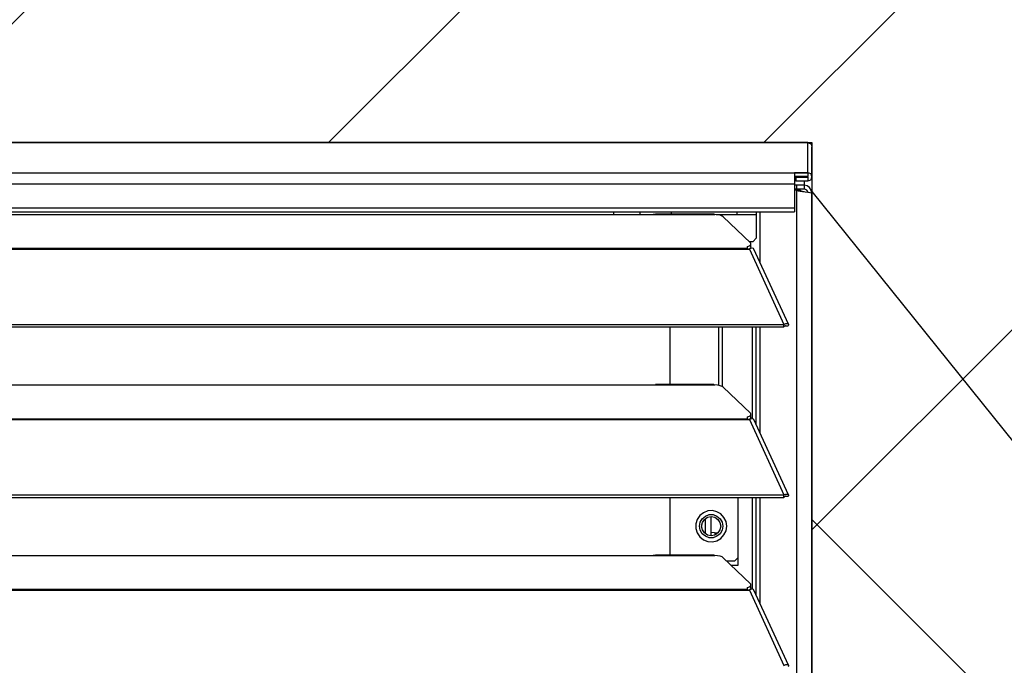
# Model space of a CAD drawing. Header units: millimetres. Extents: x 0 to 39025, y -31299 to 8400.
# Tile 371 of 373: x 16368 to 16622, y 7133 to 7300. Entities that reach past the tile are written whole.
import ezdxf

# ---------------------------------------------------------------- set-up
doc = ezdxf.new("R2010")
doc.units = ezdxf.units.MM
doc.layers.add('ODMIKI funkcionalni', color=253, linetype='Continuous')
doc.layers.add('ODMIKI varnostni', color=252, linetype='Continuous')

# ---------------------------------------------------------------- blocks, each defined once
blk = doc.blocks.new('*U55')
at = {"lineweight": 25}
for points in [[(1148.95, 1255.59), (1148.95, 1255.59), (1.05, 1255.59), (1.05, 1255.59)], [(1.05, 1255.59), (1.05, 1255.59), (1148.95, 1255.59), (1148.95, 1255.59)], [(1148.95, 1255.59), (1148.95, 1255.59), (1148.95, 1255.57), (1148.95, 1255.57)], [(1148.95, 1255.59), (1148.95, 1255.59), (1148.95, 1255.59), (1148.95, 1255.59)], [(1148.95, 1247.81), (1148.95, 1247.81), (1148.95, 1255.57), (1148.95, 1255.57)], [(1150, 1246.75), (1150, 1246.75), (1150, 1254.51), (1150, 1254.51)], [(1.05, 1247.81), (1.05, 1247.81), (1148.95, 1247.81), (1148.95, 1247.81)], [(1148.95, 1247.81), (1148.95, 1247.81), (1145.5, 1247.81), (1145.5, 1247.81)], [(1148.95, 1246.8), (1148.95, 1246.8), (1145.5, 1246.8), (1145.5, 1246.8)], [(1145.85, 1246.7), (1145.85, 1246.7), (1145.5, 1246.71), (1145.5, 1246.71)], [(1145.85, 1246.7), (1145.85, 1246.7), (1148.95, 1246.7), (1148.95, 1246.7)], [(1145.85, 1246.7), (1145.85, 1246.7), (1145.85, 1245.7), (1145.85, 1245.7)], [(1148.95, 1247.81), (1148.95, 1247.81), (1148.95, 1247.81), (1148.95, 1247.81)], [(1148.95, 1247.81), (1148.95, 1247.81), (1148.95, 1246.8), (1148.95, 1246.8)], [(1148.95, 1246.7), (1148.95, 1246.7), (1148.95, 1246.8), (1148.95, 1246.8)], [(1148.95, 1246.7), (1148.95, 1246.7), (1148.95, 1245.7), (1148.95, 1245.7)], [(1150, 1246.75), (1150, 1246.75), (1150, 1242.58), (1150, 1242.58)], [(1145.5, 1244.89), (1145.5, 1244.89), (4.5, 1244.89), (4.5, 1244.89)], [(1145.85, 1245.7), (1145.85, 1245.7), (1145.5, 1245.71), (1145.5, 1245.71)], [(1145.5, 1244.89), (1145.5, 1244.89), (1145.5, 1238.75), (1145.5, 1238.75)], [(1146.1, 1244.57), (1146.1, 1244.57), (1145.5, 1244.62), (1145.5, 1244.62)], [(1145.85, 1245.7), (1145.85, 1245.7), (1148.95, 1245.7), (1148.95, 1245.7)], [(1148, 1244.58), (1148, 1244.58), (1146.1, 1244.57), (1146.1, 1244.57)], [(1146.1, 1243.57), (1146.1, 1243.57), (1146.1, 1244.57), (1146.1, 1244.57)], [(1148, 1245.7), (1148, 1245.7), (1148, 1244.58), (1148, 1244.58)], [(1148, 1244.58), (1148, 1244.58), (1148, 1243.57), (1148, 1243.57)], [(1146.1, 1243.57), (1146.1, 1243.57), (1145.5, 1243.61), (1145.5, 1243.61)], [(1147.05, 1243.27), (1147.05, 1243.27), (1145.5, 1243.38), (1145.5, 1243.38)], [(1146.1, 1243.27), (1146.1, 1243.27), (1145.5, 1243.31), (1145.5, 1243.31)], [(1148, 1243.57), (1148, 1243.57), (1146.1, 1243.57), (1146.1, 1243.57)], [(1146.1, 17.6), (1146.1, 17.6), (1146.1, 1243.27), (1146.1, 1243.27)], [(1146.1, 1243.27), (1146.1, 1243.27), (1147.05, 1243.27), (1147.05, 1243.27)], [(1148, 1242.97), (1148, 1242.97), (1147.99, 1242.97), (1147.99, 1242.97)], [(1150, 17.6), (1150, 17.6), (1150, 1242.58), (1150, 1242.58)], [(4.5, 1238.75), (4.5, 1238.75), (1145.5, 1238.75), (1145.5, 1238.75)], [(4.5, 1237.7), (4.5, 1237.7), (1145.5, 1237.7), (1145.5, 1237.7)], [(840, 1237.06), (840, 1237.06), (1108, 1237.06), (1108, 1237.06)], [(1098.95, 1237.06), (1098.95, 1237.06), (1098.95, 1237.7), (1098.95, 1237.7)], [(1105.75, 1237.06), (1105.75, 1237.06), (1108.01, 1237.06), (1108.01, 1237.06)], [(1108, 1237.06), (1108, 1237.06), (1125, 1237.06), (1125, 1237.06)], [(1124.76, 1237.14), (1124.76, 1237.14), (1109.66, 1237.14), (1109.66, 1237.14)], [(1125.36, 1237.06), (1125.36, 1237.06), (1130.75, 1237.06), (1130.75, 1237.06)], [(1130.75, 1237.06), (1130.75, 1237.06), (1135.75, 1237.06), (1135.75, 1237.06)], [(1135.75, 1231.02), (1135.75, 1231.02), (1135.75, 1237.06), (1135.75, 1237.06)], [(1136.71, 1224.51), (1136.71, 1224.51), (1136.71, 1237.7), (1136.71, 1237.7)], [(1127.16, 1236.43), (1127.16, 1236.43), (1134.16, 1229.75), (1134.16, 1229.75)], [(1134.75, 1230.02), (1134.75, 1230.02), (1133.88, 1230.02), (1133.88, 1230.02)], [(1134.3, 1228.7), (1134.3, 1228.7), (1134.3, 1229.46), (1134.3, 1229.46)], [(1134.75, 1230.02), (1134.75, 1230.02), (1135.75, 1231.02), (1135.75, 1231.02)], [(16.21, 1228.34), (16.21, 1228.34), (1133.33, 1228.34), (1133.33, 1228.34)], [(16.21, 1228.12), (16.21, 1228.12), (1133.33, 1228.12), (1133.33, 1228.12)], [(1133.33, 1228.77), (1133.33, 1228.77), (1133.33, 1228.34), (1133.33, 1228.34)], [(1133.33, 1228.12), (1133.33, 1228.12), (1133.89, 1228.12), (1133.89, 1228.12)], [(1133.81, 1228.12), (1133.81, 1228.12), (1133.77, 1228.16), (1133.77, 1228.16)], [(1133.89, 1228.13), (1133.89, 1228.13), (1133.89, 1228.12), (1133.89, 1228.12)], [(1133.89, 1228.12), (1133.89, 1228.12), (1133.89, 1228.13), (1133.89, 1228.13)], [(1133.89, 1228.12), (1133.89, 1228.12), (1142.81, 1208.7), (1142.81, 1208.7)], [(1134.39, 1228.3), (1134.39, 1228.3), (1134.22, 1228.47), (1134.22, 1228.47)], [(1143.96, 1208.72), (1143.96, 1208.72), (1135.06, 1228.11), (1135.06, 1228.11)], [(7.21, 1208.7), (7.21, 1208.7), (1142.79, 1208.7), (1142.79, 1208.7)], [(1142.81, 1208.7), (1142.81, 1208.7), (1142.79, 1208.7), (1142.79, 1208.7)], [(1142.79, 1208.04), (1142.79, 1208.04), (1142.79, 1208.7), (1142.79, 1208.7)], [(1142.81, 1208.05), (1142.81, 1208.05), (1142.81, 1208.7), (1142.81, 1208.7)], [(7.21, 1208.04), (7.21, 1208.04), (1142.79, 1208.04), (1142.79, 1208.04)], [(1113.49, 1193.16), (1113.49, 1193.16), (1113.49, 1208.04), (1113.49, 1208.04)], [(1126.04, 1192.93), (1126.04, 1192.93), (1126.04, 1208.04), (1126.04, 1208.04)], [(1126.99, 1192.57), (1126.99, 1192.57), (1126.99, 1208.04), (1126.99, 1208.04)], [(1134.67, 1184.35), (1134.67, 1184.35), (1134.67, 1208.04), (1134.67, 1208.04)], [(1135.61, 1182.92), (1135.61, 1182.92), (1135.61, 1208.04), (1135.61, 1208.04)], [(1136.71, 1180.53), (1136.71, 1180.53), (1136.71, 1208.04), (1136.71, 1208.04)], [(1142.81, 1208.05), (1142.81, 1208.05), (1142.79, 1208.04), (1142.79, 1208.04)], [(1143.19, 1208.35), (1143.19, 1208.35), (1143.13, 1208.33), (1143.13, 1208.33)], [(1143.13, 1208.33), (1143.13, 1208.33), (1143.89, 1208.32), (1143.89, 1208.32)], [(840, 1193.08), (840, 1193.08), (1108, 1193.08), (1108, 1193.08)], [(1108, 1193.08), (1108, 1193.08), (1125, 1193.08), (1125, 1193.08)], [(1124.76, 1193.16), (1124.76, 1193.16), (1109.66, 1193.16), (1109.66, 1193.16)], [(1127.16, 1192.47), (1127.16, 1192.47), (1134.16, 1185.78), (1134.16, 1185.78)], [(16.21, 1184.37), (16.21, 1184.37), (1133.33, 1184.37), (1133.33, 1184.37)], [(16.21, 1184.15), (16.21, 1184.15), (1133.33, 1184.15), (1133.33, 1184.15)], [(1133.33, 1184.81), (1133.33, 1184.81), (1133.33, 1184.37), (1133.33, 1184.37)], [(1133.33, 1184.15), (1133.33, 1184.15), (1133.89, 1184.15), (1133.89, 1184.15)], [(1133.81, 1184.15), (1133.81, 1184.15), (1133.77, 1184.19), (1133.77, 1184.19)], [(1133.89, 1184.15), (1133.89, 1184.15), (1142.81, 1164.72), (1142.81, 1164.72)], [(1133.89, 1184.15), (1133.89, 1184.15), (1133.89, 1184.15), (1133.89, 1184.15)], [(1133.89, 1184.15), (1133.89, 1184.15), (1133.89, 1184.15), (1133.89, 1184.15)], [(1134.39, 1184.32), (1134.39, 1184.32), (1134.22, 1184.49), (1134.22, 1184.49)], [(1134.3, 1184.72), (1134.3, 1184.72), (1134.3, 1185.49), (1134.3, 1185.49)], [(1143.96, 1164.74), (1143.96, 1164.74), (1135.06, 1184.13), (1135.06, 1184.13)], [(7.21, 1164.72), (7.21, 1164.72), (1142.79, 1164.72), (1142.79, 1164.72)], [(7.21, 1164.07), (7.21, 1164.07), (1142.79, 1164.07), (1142.79, 1164.07)], [(1113.49, 1149.19), (1113.49, 1149.19), (1113.49, 1164.07), (1113.49, 1164.07)], [(1131.04, 1146.6), (1131.04, 1146.6), (1131.04, 1164.07), (1131.04, 1164.07)], [(1134.67, 1140.38), (1134.67, 1140.38), (1134.67, 1164.07), (1134.67, 1164.07)], [(1135.61, 1138.94), (1135.61, 1138.94), (1135.61, 1164.07), (1135.61, 1164.07)], [(1136.71, 1136.55), (1136.71, 1136.55), (1136.71, 1164.07), (1136.71, 1164.07)], [(1142.81, 1164.72), (1142.81, 1164.72), (1142.79, 1164.72), (1142.79, 1164.72)], [(1142.79, 1164.07), (1142.79, 1164.07), (1142.79, 1164.72), (1142.79, 1164.72)], [(1142.81, 1164.07), (1142.81, 1164.07), (1142.79, 1164.07), (1142.79, 1164.07)], [(1142.81, 1164.07), (1142.81, 1164.07), (1142.81, 1164.72), (1142.81, 1164.72)], [(1143.19, 1164.38), (1143.19, 1164.38), (1143.13, 1164.35), (1143.13, 1164.35)], [(1143.13, 1164.35), (1143.13, 1164.35), (1143.89, 1164.35), (1143.89, 1164.35)], [(1122.5, 1158.57), (1122.5, 1158.57), (1122.5, 1154.72), (1122.5, 1154.72)], [(1124, 1154.18), (1124, 1154.18), (1124, 1159.11), (1124, 1159.11)], [(1124, 1155.09), (1124, 1155.09), (1125.79, 1154.91), (1125.79, 1154.91)], [(1125, 1155.03), (1125, 1155.03), (1125, 1154.37), (1125, 1154.37)], [(840, 1149.11), (840, 1149.11), (1108, 1149.11), (1108, 1149.11)], [(1108, 1149.11), (1108, 1149.11), (1125, 1149.11), (1125, 1149.11)], [(1124.76, 1149.19), (1124.76, 1149.19), (1109.66, 1149.19), (1109.66, 1149.19)], [(1127.16, 1148.49), (1127.16, 1148.49), (1134.16, 1141.8), (1134.16, 1141.8)], [(1130.04, 1147.6), (1130.04, 1147.6), (1131.04, 1148.6), (1131.04, 1148.6)], [(1130.04, 1147.6), (1130.04, 1147.6), (1128.09, 1147.6), (1128.09, 1147.6)], [(1129.14, 1146.6), (1129.14, 1146.6), (1131.04, 1146.6), (1131.04, 1146.6)], [(16.21, 1140.4), (16.21, 1140.4), (1133.33, 1140.4), (1133.33, 1140.4)], [(16.21, 1140.18), (16.21, 1140.18), (1133.33, 1140.18), (1133.33, 1140.18)], [(1133.33, 1140.83), (1133.33, 1140.83), (1133.33, 1140.4), (1133.33, 1140.4)], [(1133.33, 1140.18), (1133.33, 1140.18), (1133.89, 1140.18), (1133.89, 1140.18)], [(1133.81, 1140.18), (1133.81, 1140.18), (1133.77, 1140.22), (1133.77, 1140.22)], [(1133.89, 1140.18), (1133.89, 1140.18), (1142.81, 1120.75), (1142.81, 1120.75)], [(1133.89, 1140.18), (1133.89, 1140.18), (1133.89, 1140.18), (1133.89, 1140.18)], [(1133.89, 1140.18), (1133.89, 1140.18), (1133.89, 1140.18), (1133.89, 1140.18)], [(1134.39, 1140.35), (1134.39, 1140.35), (1134.22, 1140.53), (1134.22, 1140.53)], [(1134.3, 1140.75), (1134.3, 1140.75), (1134.3, 1141.51), (1134.3, 1141.51)], [(1143.96, 1120.77), (1143.96, 1120.77), (1135.06, 1140.16), (1135.06, 1140.16)]]:
    blk.add_open_spline(points, degree=3, dxfattribs=at)
for points, knots in [([(1148.95, 1255.57), (1148.95, 1255.57), (1149.35, 1255.48), (1149.35, 1255.48), (1149.35, 1255.48), (1149.7, 1255.26), (1149.7, 1255.26), (1149.7, 1255.26), (1149.92, 1254.91), (1149.92, 1254.91), (1149.92, 1254.91), (1150, 1254.51), (1150, 1254.51)], [0, 0, 0, 0, 1, 1, 1, 2, 2, 2, 3, 3, 3, 4, 4, 4, 4]), ([(1145.5, 1247.81), (1145.5, 1247.81), (1145.5, 1247.74), (1145.5, 1247.74), (1145.5, 1247.74), (1145.5, 1247.57), (1145.5, 1247.57), (1145.5, 1247.57), (1145.5, 1247.3), (1145.5, 1247.3), (1145.5, 1247.3), (1145.5, 1246.94), (1145.5, 1246.94), (1145.5, 1246.94), (1145.5, 1246.5), (1145.5, 1246.5), (1145.5, 1246.5), (1145.5, 1245.99), (1145.5, 1245.99), (1145.5, 1245.99), (1145.5, 1245.45), (1145.5, 1245.45), (1145.5, 1245.45), (1145.5, 1244.89), (1145.5, 1244.89)], [0, 0, 0, 0, 1, 1, 1, 2, 2, 2, 3, 3, 3, 4, 4, 4, 5, 5, 5, 6, 6, 6, 7, 7, 7, 8, 8, 8, 8]), ([(1148.95, 1245.7), (1148.95, 1245.7), (1149.35, 1245.78), (1149.35, 1245.78), (1149.35, 1245.78), (1149.7, 1246.01), (1149.7, 1246.01), (1149.7, 1246.01), (1149.92, 1246.35), (1149.92, 1246.35), (1149.92, 1246.35), (1150, 1246.75), (1150, 1246.75), (1150, 1246.75), (1149.92, 1247.16), (1149.92, 1247.16), (1149.92, 1247.16), (1149.7, 1247.5), (1149.7, 1247.5), (1149.7, 1247.5), (1149.35, 1247.73), (1149.35, 1247.73), (1149.35, 1247.73), (1148.95, 1247.81), (1148.95, 1247.81)], [0, 0, 0, 0, 1, 1, 1, 2, 2, 2, 3, 3, 3, 4, 4, 4, 5, 5, 5, 6, 6, 6, 7, 7, 7, 8, 8, 8, 8]), ([(1148.95, 1246.7), (1148.95, 1246.7), (1148.97, 1246.71), (1148.97, 1246.71), (1148.97, 1246.71), (1148.98, 1246.72), (1148.98, 1246.72), (1148.98, 1246.72), (1149, 1246.74), (1149, 1246.74), (1149, 1246.74), (1149, 1246.75), (1149, 1246.75), (1149, 1246.75), (1149, 1246.77), (1149, 1246.77), (1149, 1246.77), (1148.98, 1246.79), (1148.98, 1246.79), (1148.98, 1246.79), (1148.97, 1246.8), (1148.97, 1246.8), (1148.97, 1246.8), (1148.95, 1246.8), (1148.95, 1246.8)], [0, 0, 0, 0, 1, 1, 1, 2, 2, 2, 3, 3, 3, 4, 4, 4, 5, 5, 5, 6, 6, 6, 7, 7, 7, 8, 8, 8, 8]), ([(1150, 1242.58), (1150, 1242.58), (1149.85, 1243.35), (1149.85, 1243.35), (1149.85, 1243.35), (1149.41, 1243.99), (1149.41, 1243.99), (1149.41, 1243.99), (1148.77, 1244.43), (1148.77, 1244.43), (1148.77, 1244.43), (1148, 1244.58), (1148, 1244.58)], [0, 0, 0, 0, 1, 1, 1, 2, 2, 2, 3, 3, 3, 4, 4, 4, 4]), ([(1146.1, 1243.27), (1146.1, 1243.27), (1146.43, 1243.18), (1146.43, 1243.18), (1146.43, 1243.18), (1146.96, 1243.09), (1146.96, 1243.09), (1146.96, 1243.09), (1147.61, 1243.01), (1147.61, 1243.01), (1147.61, 1243.01), (1148.31, 1242.92), (1148.31, 1242.92), (1148.31, 1242.92), (1148.98, 1242.84), (1148.98, 1242.84), (1148.98, 1242.84), (1149.52, 1242.75), (1149.52, 1242.75), (1149.52, 1242.75), (1149.88, 1242.67), (1149.88, 1242.67), (1149.88, 1242.67), (1150, 1242.58), (1150, 1242.58)], [0, 0, 0, 0, 1, 1, 1, 2, 2, 2, 3, 3, 3, 4, 4, 4, 5, 5, 5, 6, 6, 6, 7, 7, 7, 8, 8, 8, 8]), ([(1147.05, 1243.27), (1147.05, 1243.27), (1147.21, 1243.18), (1147.21, 1243.18), (1147.21, 1243.18), (1147.48, 1243.09), (1147.48, 1243.09), (1147.48, 1243.09), (1147.81, 1243.01), (1147.81, 1243.01), (1147.81, 1243.01), (1148, 1242.97), (1148, 1242.97)], [0, 0, 0, 0, 1, 1, 1, 2, 2, 2, 3, 3, 3, 4, 4, 4, 4]), ([(1148.95, 1242.84), (1148.95, 1242.84), (1148.93, 1242.96), (1148.93, 1242.96), (1148.93, 1242.96), (1148.71, 1243.28), (1148.71, 1243.28), (1148.71, 1243.28), (1148.38, 1243.5), (1148.38, 1243.5), (1148.38, 1243.5), (1148, 1243.57), (1148, 1243.57)], [0, 0, 0, 0, 1, 1, 1, 2, 2, 2, 3, 3, 3, 4, 4, 4, 4]), ([(1105.75, 1237.06), (1105.75, 1237.06), (1105.75, 1237.45), (1105.75, 1237.45), (1105.75, 1237.45), (1105.75, 1237.7), (1105.75, 1237.7)], [0, 0, 0, 0, 1, 1, 1, 2, 2, 2, 2]), ([(1108, 1237.06), (1108, 1237.06), (1109.12, 1237.11), (1109.12, 1237.11), (1109.12, 1237.11), (1109.66, 1237.11), (1109.66, 1237.11)], [0, 0, 0, 0, 1, 1, 1, 2, 2, 2, 2]), ([(1113.75, 1237.7), (1113.75, 1237.7), (1113.75, 1237.45), (1113.75, 1237.45), (1113.75, 1237.45), (1113.75, 1237.14), (1113.75, 1237.14)], [0, 0, 0, 0, 1, 1, 1, 2, 2, 2, 2]), ([(1124.76, 1237.11), (1124.76, 1237.11), (1124.88, 1237.11), (1124.88, 1237.11), (1124.88, 1237.11), (1124.96, 1237.08), (1124.96, 1237.08), (1124.96, 1237.08), (1125, 1237.06), (1125, 1237.06)], [0, 0, 0, 0, 1, 1, 1, 2, 2, 2, 3, 3, 3, 3]), ([(1127.16, 1236.43), (1127.16, 1236.43), (1126.84, 1236.65), (1126.84, 1236.65), (1126.84, 1236.65), (1126.34, 1236.83), (1126.34, 1236.83), (1126.34, 1236.83), (1125.71, 1236.97), (1125.71, 1236.97), (1125.71, 1236.97), (1125, 1237.06), (1125, 1237.06)], [0, 0, 0, 0, 1, 1, 1, 2, 2, 2, 3, 3, 3, 4, 4, 4, 4]), ([(1130.75, 1237.06), (1130.75, 1237.06), (1130.75, 1237.45), (1130.75, 1237.45), (1130.75, 1237.45), (1130.75, 1237.7), (1130.75, 1237.7)], [0, 0, 0, 0, 1, 1, 1, 2, 2, 2, 2]), ([(1135.75, 1237.06), (1135.75, 1237.06), (1135.75, 1237.45), (1135.75, 1237.45), (1135.75, 1237.45), (1135.75, 1237.7), (1135.75, 1237.7)], [0, 0, 0, 0, 1, 1, 1, 2, 2, 2, 2]), ([(1145.5, 1238.75), (1145.5, 1238.75), (1145.5, 1238.35), (1145.5, 1238.35), (1145.5, 1238.35), (1145.5, 1238.01), (1145.5, 1238.01), (1145.5, 1238.01), (1145.5, 1237.77), (1145.5, 1237.77), (1145.5, 1237.77), (1145.5, 1237.7), (1145.5, 1237.7)], [0, 0, 0, 0, 1, 1, 1, 2, 2, 2, 3, 3, 3, 4, 4, 4, 4]), ([(1133.33, 1228.77), (1133.33, 1228.77), (1133.63, 1228.87), (1133.63, 1228.87), (1133.63, 1228.87), (1133.88, 1228.98), (1133.88, 1228.98), (1133.88, 1228.98), (1134.07, 1229.1), (1134.07, 1229.1), (1134.07, 1229.1), (1134.21, 1229.23), (1134.21, 1229.23), (1134.21, 1229.23), (1134.29, 1229.36), (1134.29, 1229.36), (1134.29, 1229.36), (1134.3, 1229.49), (1134.3, 1229.49), (1134.3, 1229.49), (1134.26, 1229.63), (1134.26, 1229.63), (1134.26, 1229.63), (1134.16, 1229.75), (1134.16, 1229.75)], [0, 0, 0, 0, 1, 1, 1, 2, 2, 2, 3, 3, 3, 4, 4, 4, 5, 5, 5, 6, 6, 6, 7, 7, 7, 8, 8, 8, 8]), ([(1133.33, 1228.34), (1133.33, 1228.34), (1133.33, 1228.33), (1133.33, 1228.33), (1133.33, 1228.33), (1133.33, 1228.3), (1133.33, 1228.3), (1133.33, 1228.3), (1133.33, 1228.28), (1133.33, 1228.28), (1133.33, 1228.28), (1133.33, 1228.25), (1133.33, 1228.25), (1133.33, 1228.25), (1133.33, 1228.22), (1133.33, 1228.22), (1133.33, 1228.22), (1133.33, 1228.19), (1133.33, 1228.19), (1133.33, 1228.19), (1133.33, 1228.16), (1133.33, 1228.16), (1133.33, 1228.16), (1133.33, 1228.12), (1133.33, 1228.12)], [0, 0, 0, 0, 1, 1, 1, 2, 2, 2, 3, 3, 3, 4, 4, 4, 5, 5, 5, 6, 6, 6, 7, 7, 7, 8, 8, 8, 8]), ([(1134.3, 1228.7), (1134.3, 1228.7), (1134.29, 1228.59), (1134.29, 1228.59), (1134.29, 1228.59), (1134.21, 1228.46), (1134.21, 1228.46), (1134.21, 1228.46), (1134.07, 1228.34), (1134.07, 1228.34), (1134.07, 1228.34), (1133.88, 1228.21), (1133.88, 1228.21), (1133.88, 1228.21), (1133.67, 1228.12), (1133.67, 1228.12)], [0, 0, 0, 0, 1, 1, 1, 2, 2, 2, 3, 3, 3, 4, 4, 4, 5, 5, 5, 5]), ([(1135.04, 1228.09), (1135.04, 1228.09), (1134.95, 1228.24), (1134.95, 1228.24), (1134.95, 1228.24), (1134.62, 1228.34), (1134.62, 1228.34), (1134.62, 1228.34), (1134.17, 1228.26), (1134.17, 1228.26), (1134.17, 1228.26), (1133.89, 1228.13), (1133.89, 1228.13)], [0, 0, 0, 0, 1, 1, 1, 2, 2, 2, 3, 3, 3, 4, 4, 4, 4]), ([(1142.81, 1208.7), (1142.81, 1208.7), (1143.3, 1208.9), (1143.3, 1208.9), (1143.3, 1208.9), (1143.71, 1208.91), (1143.71, 1208.91), (1143.71, 1208.91), (1143.95, 1208.75), (1143.95, 1208.75), (1143.95, 1208.75), (1143.97, 1208.47), (1143.97, 1208.47), (1143.97, 1208.47), (1143.89, 1208.32), (1143.89, 1208.32)], [0, 0, 0, 0, 1, 1, 1, 2, 2, 2, 3, 3, 3, 4, 4, 4, 5, 5, 5, 5]), ([(1142.81, 1208.05), (1142.81, 1208.05), (1143.06, 1208.3), (1143.06, 1208.3), (1143.06, 1208.3), (1143.22, 1208.39), (1143.22, 1208.39), (1143.22, 1208.39), (1143.21, 1208.37), (1143.21, 1208.37)], [0, 0, 0, 0, 1, 1, 1, 2, 2, 2, 3, 3, 3, 3]), ([(1108, 1193.08), (1108, 1193.08), (1109.12, 1193.13), (1109.12, 1193.13), (1109.12, 1193.13), (1109.66, 1193.14), (1109.66, 1193.14)], [0, 0, 0, 0, 1, 1, 1, 2, 2, 2, 2]), ([(1124.76, 1193.14), (1124.76, 1193.14), (1124.88, 1193.14), (1124.88, 1193.14), (1124.88, 1193.14), (1124.96, 1193.1), (1124.96, 1193.1), (1124.96, 1193.1), (1125, 1193.08), (1125, 1193.08)], [0, 0, 0, 0, 1, 1, 1, 2, 2, 2, 3, 3, 3, 3]), ([(1127.16, 1192.47), (1127.16, 1192.47), (1126.84, 1192.68), (1126.84, 1192.68), (1126.84, 1192.68), (1126.34, 1192.86), (1126.34, 1192.86), (1126.34, 1192.86), (1125.71, 1193), (1125.71, 1193), (1125.71, 1193), (1125, 1193.08), (1125, 1193.08)], [0, 0, 0, 0, 1, 1, 1, 2, 2, 2, 3, 3, 3, 4, 4, 4, 4]), ([(1133.33, 1184.81), (1133.33, 1184.81), (1133.63, 1184.9), (1133.63, 1184.9), (1133.63, 1184.9), (1133.88, 1185.01), (1133.88, 1185.01), (1133.88, 1185.01), (1134.07, 1185.13), (1134.07, 1185.13), (1134.07, 1185.13), (1134.21, 1185.25), (1134.21, 1185.25), (1134.21, 1185.25), (1134.29, 1185.38), (1134.29, 1185.38), (1134.29, 1185.38), (1134.3, 1185.52), (1134.3, 1185.52), (1134.3, 1185.52), (1134.26, 1185.65), (1134.26, 1185.65), (1134.26, 1185.65), (1134.16, 1185.78), (1134.16, 1185.78)], [0, 0, 0, 0, 1, 1, 1, 2, 2, 2, 3, 3, 3, 4, 4, 4, 5, 5, 5, 6, 6, 6, 7, 7, 7, 8, 8, 8, 8]), ([(1133.33, 1184.37), (1133.33, 1184.37), (1133.33, 1184.35), (1133.33, 1184.35), (1133.33, 1184.35), (1133.33, 1184.33), (1133.33, 1184.33), (1133.33, 1184.33), (1133.33, 1184.3), (1133.33, 1184.3), (1133.33, 1184.3), (1133.33, 1184.27), (1133.33, 1184.27), (1133.33, 1184.27), (1133.33, 1184.25), (1133.33, 1184.25), (1133.33, 1184.25), (1133.33, 1184.22), (1133.33, 1184.22), (1133.33, 1184.22), (1133.33, 1184.18), (1133.33, 1184.18), (1133.33, 1184.18), (1133.33, 1184.15), (1133.33, 1184.15)], [0, 0, 0, 0, 1, 1, 1, 2, 2, 2, 3, 3, 3, 4, 4, 4, 5, 5, 5, 6, 6, 6, 7, 7, 7, 8, 8, 8, 8]), ([(1134.3, 1184.72), (1134.3, 1184.72), (1134.29, 1184.62), (1134.29, 1184.62), (1134.29, 1184.62), (1134.21, 1184.49), (1134.21, 1184.49), (1134.21, 1184.49), (1134.07, 1184.36), (1134.07, 1184.36), (1134.07, 1184.36), (1133.88, 1184.25), (1133.88, 1184.25), (1133.88, 1184.25), (1133.67, 1184.15), (1133.67, 1184.15)], [0, 0, 0, 0, 1, 1, 1, 2, 2, 2, 3, 3, 3, 4, 4, 4, 5, 5, 5, 5]), ([(1135.04, 1184.13), (1135.04, 1184.13), (1134.95, 1184.27), (1134.95, 1184.27), (1134.95, 1184.27), (1134.62, 1184.37), (1134.62, 1184.37), (1134.62, 1184.37), (1134.17, 1184.28), (1134.17, 1184.28), (1134.17, 1184.28), (1133.89, 1184.15), (1133.89, 1184.15)], [0, 0, 0, 0, 1, 1, 1, 2, 2, 2, 3, 3, 3, 4, 4, 4, 4]), ([(1142.81, 1164.72), (1142.81, 1164.72), (1143.3, 1164.93), (1143.3, 1164.93), (1143.3, 1164.93), (1143.71, 1164.94), (1143.71, 1164.94), (1143.71, 1164.94), (1143.95, 1164.77), (1143.95, 1164.77), (1143.95, 1164.77), (1143.97, 1164.5), (1143.97, 1164.5), (1143.97, 1164.5), (1143.89, 1164.35), (1143.89, 1164.35)], [0, 0, 0, 0, 1, 1, 1, 2, 2, 2, 3, 3, 3, 4, 4, 4, 5, 5, 5, 5]), ([(1142.81, 1164.07), (1142.81, 1164.07), (1143.06, 1164.33), (1143.06, 1164.33), (1143.06, 1164.33), (1143.22, 1164.41), (1143.22, 1164.41), (1143.22, 1164.41), (1143.21, 1164.4), (1143.21, 1164.4)], [0, 0, 0, 0, 1, 1, 1, 2, 2, 2, 3, 3, 3, 3]), ([(1128.04, 1156.65), (1128.04, 1156.65), (1127.87, 1155.46), (1127.87, 1155.46), (1127.87, 1155.46), (1127.34, 1154.38), (1127.34, 1154.38), (1127.34, 1154.38), (1126.53, 1153.5), (1126.53, 1153.5), (1126.53, 1153.5), (1125.5, 1152.9), (1125.5, 1152.9), (1125.5, 1152.9), (1124.34, 1152.64), (1124.34, 1152.64), (1124.34, 1152.64), (1123.15, 1152.72), (1123.15, 1152.72), (1123.15, 1152.72), (1122.04, 1153.16), (1122.04, 1153.16), (1122.04, 1153.16), (1121.11, 1153.92), (1121.11, 1153.92), (1121.11, 1153.92), (1120.44, 1154.9), (1120.44, 1154.9), (1120.44, 1154.9), (1120.08, 1156.05), (1120.08, 1156.05), (1120.08, 1156.05), (1120.08, 1157.25), (1120.08, 1157.25), (1120.08, 1157.25), (1120.44, 1158.39), (1120.44, 1158.39), (1120.44, 1158.39), (1121.11, 1159.38), (1121.11, 1159.38), (1121.11, 1159.38), (1122.04, 1160.13), (1122.04, 1160.13), (1122.04, 1160.13), (1123.15, 1160.57), (1123.15, 1160.57), (1123.15, 1160.57), (1124.34, 1160.65), (1124.34, 1160.65), (1124.34, 1160.65), (1125.5, 1160.39), (1125.5, 1160.39), (1125.5, 1160.39), (1126.53, 1159.79), (1126.53, 1159.79), (1126.53, 1159.79), (1127.34, 1158.91), (1127.34, 1158.91), (1127.34, 1158.91), (1127.87, 1157.83), (1127.87, 1157.83), (1127.87, 1157.83), (1128.04, 1156.65), (1128.04, 1156.65)], [0, 0, 0, 0, 1, 1, 1, 2, 2, 2, 3, 3, 3, 4, 4, 4, 5, 5, 5, 6, 6, 6, 7, 7, 7, 8, 8, 8, 9, 9, 9, 10, 10, 10, 11, 11, 11, 12, 12, 12, 13, 13, 13, 14, 14, 14, 15, 15, 15, 16, 16, 16, 17, 17, 17, 18, 18, 18, 19, 19, 19, 20, 20, 20, 21, 21, 21, 21]), ([(1127.04, 1156.65), (1127.04, 1156.65), (1126.86, 1157.68), (1126.86, 1157.68), (1126.86, 1157.68), (1126.34, 1158.58), (1126.34, 1158.58), (1126.34, 1158.58), (1125.54, 1159.26), (1125.54, 1159.26), (1125.54, 1159.26), (1124.56, 1159.62), (1124.56, 1159.62), (1124.56, 1159.62), (1123.52, 1159.62), (1123.52, 1159.62), (1123.52, 1159.62), (1122.54, 1159.26), (1122.54, 1159.26), (1122.54, 1159.26), (1121.74, 1158.58), (1121.74, 1158.58), (1121.74, 1158.58), (1121.22, 1157.68), (1121.22, 1157.68), (1121.22, 1157.68), (1121.04, 1156.65), (1121.04, 1156.65), (1121.04, 1156.65), (1121.22, 1155.62), (1121.22, 1155.62), (1121.22, 1155.62), (1121.74, 1154.71), (1121.74, 1154.71), (1121.74, 1154.71), (1122.54, 1154.04), (1122.54, 1154.04), (1122.54, 1154.04), (1123.52, 1153.67), (1123.52, 1153.67), (1123.52, 1153.67), (1124.56, 1153.67), (1124.56, 1153.67), (1124.56, 1153.67), (1125.54, 1154.04), (1125.54, 1154.04), (1125.54, 1154.04), (1126.34, 1154.71), (1126.34, 1154.71), (1126.34, 1154.71), (1126.86, 1155.62), (1126.86, 1155.62), (1126.86, 1155.62), (1127.04, 1156.65), (1127.04, 1156.65)], [0, 0, 0, 0, 1, 1, 1, 2, 2, 2, 3, 3, 3, 4, 4, 4, 5, 5, 5, 6, 6, 6, 7, 7, 7, 8, 8, 8, 9, 9, 9, 10, 10, 10, 11, 11, 11, 12, 12, 12, 13, 13, 13, 14, 14, 14, 15, 15, 15, 16, 16, 16, 17, 17, 17, 18, 18, 18, 18]), ([(1126.5, 1156.65), (1126.5, 1156.65), (1126.31, 1157.59), (1126.31, 1157.59), (1126.31, 1157.59), (1125.78, 1158.39), (1125.78, 1158.39), (1125.78, 1158.39), (1124.98, 1158.93), (1124.98, 1158.93), (1124.98, 1158.93), (1124.04, 1159.12), (1124.04, 1159.12), (1124.04, 1159.12), (1123.1, 1158.93), (1123.1, 1158.93), (1123.1, 1158.93), (1122.3, 1158.39), (1122.3, 1158.39), (1122.3, 1158.39), (1121.77, 1157.59), (1121.77, 1157.59), (1121.77, 1157.59), (1121.58, 1156.65), (1121.58, 1156.65), (1121.58, 1156.65), (1121.77, 1155.7), (1121.77, 1155.7), (1121.77, 1155.7), (1122.3, 1154.9), (1122.3, 1154.9), (1122.3, 1154.9), (1123.1, 1154.36), (1123.1, 1154.36), (1123.1, 1154.36), (1124.04, 1154.18), (1124.04, 1154.18), (1124.04, 1154.18), (1124.98, 1154.36), (1124.98, 1154.36), (1124.98, 1154.36), (1125.78, 1154.9), (1125.78, 1154.9), (1125.78, 1154.9), (1126.31, 1155.7), (1126.31, 1155.7), (1126.31, 1155.7), (1126.5, 1156.65), (1126.5, 1156.65)], [0, 0, 0, 0, 1, 1, 1, 2, 2, 2, 3, 3, 3, 4, 4, 4, 5, 5, 5, 6, 6, 6, 7, 7, 7, 8, 8, 8, 9, 9, 9, 10, 10, 10, 11, 11, 11, 12, 12, 12, 13, 13, 13, 14, 14, 14, 15, 15, 15, 16, 16, 16, 16]), ([(1108, 1149.11), (1108, 1149.11), (1109.12, 1149.16), (1109.12, 1149.16), (1109.12, 1149.16), (1109.66, 1149.16), (1109.66, 1149.16)], [0, 0, 0, 0, 1, 1, 1, 2, 2, 2, 2]), ([(1124.76, 1149.16), (1124.76, 1149.16), (1124.88, 1149.16), (1124.88, 1149.16), (1124.88, 1149.16), (1124.96, 1149.13), (1124.96, 1149.13), (1124.96, 1149.13), (1125, 1149.11), (1125, 1149.11)], [0, 0, 0, 0, 1, 1, 1, 2, 2, 2, 3, 3, 3, 3]), ([(1127.16, 1148.49), (1127.16, 1148.49), (1126.84, 1148.7), (1126.84, 1148.7), (1126.84, 1148.7), (1126.34, 1148.89), (1126.34, 1148.89), (1126.34, 1148.89), (1125.71, 1149.02), (1125.71, 1149.02), (1125.71, 1149.02), (1125, 1149.11), (1125, 1149.11)], [0, 0, 0, 0, 1, 1, 1, 2, 2, 2, 3, 3, 3, 4, 4, 4, 4]), ([(1133.33, 1140.83), (1133.33, 1140.83), (1133.63, 1140.92), (1133.63, 1140.92), (1133.63, 1140.92), (1133.88, 1141.04), (1133.88, 1141.04), (1133.88, 1141.04), (1134.07, 1141.15), (1134.07, 1141.15), (1134.07, 1141.15), (1134.21, 1141.28), (1134.21, 1141.28), (1134.21, 1141.28), (1134.29, 1141.41), (1134.29, 1141.41), (1134.29, 1141.41), (1134.3, 1141.54), (1134.3, 1141.54), (1134.3, 1141.54), (1134.26, 1141.68), (1134.26, 1141.68), (1134.26, 1141.68), (1134.16, 1141.8), (1134.16, 1141.8)], [0, 0, 0, 0, 1, 1, 1, 2, 2, 2, 3, 3, 3, 4, 4, 4, 5, 5, 5, 6, 6, 6, 7, 7, 7, 8, 8, 8, 8]), ([(1133.33, 1140.4), (1133.33, 1140.4), (1133.33, 1140.38), (1133.33, 1140.38), (1133.33, 1140.38), (1133.33, 1140.36), (1133.33, 1140.36), (1133.33, 1140.36), (1133.33, 1140.33), (1133.33, 1140.33), (1133.33, 1140.33), (1133.33, 1140.31), (1133.33, 1140.31), (1133.33, 1140.31), (1133.33, 1140.28), (1133.33, 1140.28), (1133.33, 1140.28), (1133.33, 1140.24), (1133.33, 1140.24), (1133.33, 1140.24), (1133.33, 1140.21), (1133.33, 1140.21), (1133.33, 1140.21), (1133.33, 1140.18), (1133.33, 1140.18)], [0, 0, 0, 0, 1, 1, 1, 2, 2, 2, 3, 3, 3, 4, 4, 4, 5, 5, 5, 6, 6, 6, 7, 7, 7, 8, 8, 8, 8]), ([(1134.3, 1140.75), (1134.3, 1140.75), (1134.29, 1140.65), (1134.29, 1140.65), (1134.29, 1140.65), (1134.21, 1140.51), (1134.21, 1140.51), (1134.21, 1140.51), (1134.07, 1140.39), (1134.07, 1140.39), (1134.07, 1140.39), (1133.88, 1140.27), (1133.88, 1140.27), (1133.88, 1140.27), (1133.67, 1140.18), (1133.67, 1140.18)], [0, 0, 0, 0, 1, 1, 1, 2, 2, 2, 3, 3, 3, 4, 4, 4, 5, 5, 5, 5]), ([(1135.04, 1140.15), (1135.04, 1140.15), (1134.95, 1140.29), (1134.95, 1140.29), (1134.95, 1140.29), (1134.62, 1140.39), (1134.62, 1140.39), (1134.62, 1140.39), (1134.17, 1140.31), (1134.17, 1140.31), (1134.17, 1140.31), (1133.89, 1140.18), (1133.89, 1140.18)], [0, 0, 0, 0, 1, 1, 1, 2, 2, 2, 3, 3, 3, 4, 4, 4, 4]), ([(1142.81, 1120.75), (1142.81, 1120.75), (1143.3, 1120.95), (1143.3, 1120.95), (1143.3, 1120.95), (1143.71, 1120.96), (1143.71, 1120.96), (1143.71, 1120.96), (1143.95, 1120.8), (1143.95, 1120.8), (1143.95, 1120.8), (1143.97, 1120.53), (1143.97, 1120.53), (1143.97, 1120.53), (1143.89, 1120.38), (1143.89, 1120.38)], [0, 0, 0, 0, 1, 1, 1, 2, 2, 2, 3, 3, 3, 4, 4, 4, 5, 5, 5, 5])]:
    blk.add_open_spline(points, degree=3, knots=knots, dxfattribs=at)

msp = doc.modelspace()

# ---------------------------------------------------------------- hatches: boundary and pattern name
at = {"layer": 'ODMIKI funkcionalni'}
h = msp.add_hatch(dxfattribs=at)
h.set_pattern_fill('ANSI31', color=256, scale=25)
h.set_pattern_definition([(45, (-1299.93, -3070.55), (-56.1266, 56.1266), [])])
h.paths.add_polyline_path([(15421.96, 6012.43), (15421.96, 7268), (16571.96, 7268), (16571.96, 6012.43), (17171.96, 6012.43), (17171.96, 7768), (15121.96, 7768), (15121.96, 6012.43)])
at = {"layer": 'ODMIKI varnostni'}
h = msp.add_hatch(dxfattribs=at)
h.set_pattern_fill('ANSI31', color=256, scale=25, angle=90)
h.set_pattern_definition([(135, (11728.22, -2241.71), (-56.1266, -56.1266), [])])
h.paths.add_polyline_path([(16571.96, 6012.43), (16571.96, 7255.39), (17571.96, 6012.43)])

# ---------------------------------------------------------------- linework, layer by layer
at = {"layer": 'ODMIKI funkcionalni'}
msp.add_lwpolyline([(15421.96, 6012.43), (15421.96, 7268), (16571.96, 7268), (16571.96, 6012.43), (17171.96, 6012.43), (17171.96, 7768), (15121.96, 7768), (15121.96, 6012.43)], close=True, dxfattribs=at)
at = {"layer": 'ODMIKI varnostni'}
msp.add_lwpolyline([(16571.96, 6012.43), (16571.96, 7255.39), (17571.96, 6012.43)], close=True, dxfattribs=at)

# ---------------------------------------------------------------- block references
at = {"color": 1}
msp.add_blockref('*U55', (15421.96, 6012.43), dxfattribs=at)

doc.saveas('drawing.dxf')
